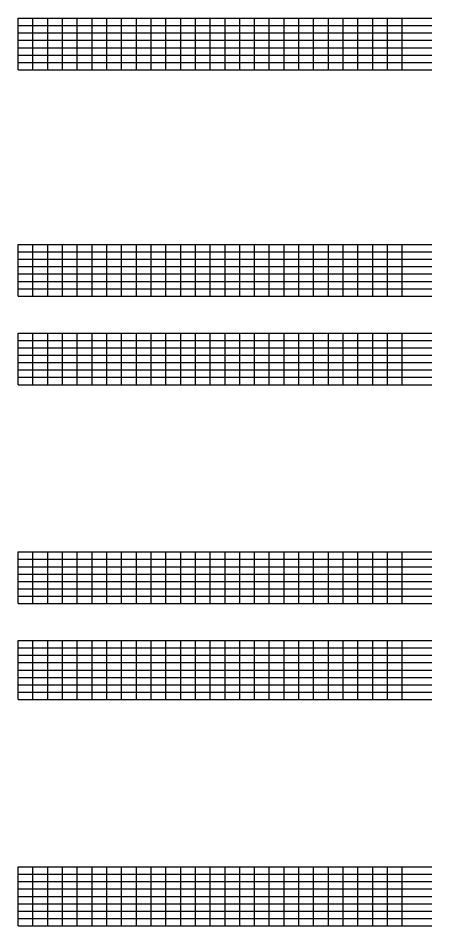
# Model space of a CAD drawing. Extents: x 1374311 to 1383814, y 384102 to 406278.
# Drawn here: x 1377794 to 1378074, y 398659 to 399274 of the extents above; entities that cross this region are included whole.
import ezdxf

# ---------------------------------------------------------------- set-up
doc = ezdxf.new("R2010")
doc.units = 0
doc.layers.add('R_Grid', color=7, linetype='Continuous')

msp = doc.modelspace()

# ---------------------------------------------------------------- linework, layer by layer
at = {"layer": 'R_Grid'}
for p, q in [((1377794.14, 399274.27), (1378074.14, 399274.27)), ((1377794.14, 399239.27), (1377794.14, 399274.27)), ((1377804.14, 399239.27), (1377804.14, 399274.27)), ((1377814.14, 399239.27), (1377814.14, 399274.27)), ((1377824.14, 399239.27), (1377824.14, 399274.27)), ((1377834.14, 399239.27), (1377834.14, 399274.27)), ((1377844.14, 399239.27), (1377844.14, 399274.27)), ((1377854.14, 399239.27), (1377854.14, 399274.27)), ((1377864.14, 399239.27), (1377864.14, 399274.27)), ((1377874.14, 399239.27), (1377874.14, 399274.27)), ((1377884.14, 399239.27), (1377884.14, 399274.27)), ((1377894.14, 399239.27), (1377894.14, 399274.27)), ((1377904.14, 399239.27), (1377904.14, 399274.27)), ((1377914.14, 399239.27), (1377914.14, 399274.27)), ((1377924.14, 399239.27), (1377924.14, 399274.27)), ((1377934.14, 399239.27), (1377934.14, 399274.27)), ((1377944.14, 399239.27), (1377944.14, 399274.27)), ((1377954.14, 399239.27), (1377954.14, 399274.27)), ((1377964.14, 399239.27), (1377964.14, 399274.27)), ((1377974.14, 399239.27), (1377974.14, 399274.27)), ((1377984.14, 399239.27), (1377984.14, 399274.27)), ((1377994.14, 399239.27), (1377994.14, 399274.27)), ((1378004.14, 399239.27), (1378004.14, 399274.27)), ((1378014.14, 399239.27), (1378014.14, 399274.27)), ((1378024.14, 399239.27), (1378024.14, 399274.27)), ((1378034.14, 399239.27), (1378034.14, 399274.27)), ((1378044.14, 399239.27), (1378044.14, 399274.27)), ((1378054.14, 399239.27), (1378054.14, 399274.27)), ((1377794.14, 399269.27), (1378074.14, 399269.27)), ((1377794.14, 399264.27), (1378074.14, 399264.27)), ((1377794.14, 399259.27), (1378074.14, 399259.27)), ((1377794.14, 399254.27), (1378074.14, 399254.27)), ((1377794.14, 399249.27), (1378074.14, 399249.27)), ((1377794.14, 399244.27), (1378074.14, 399244.27)), ((1377794.14, 399239.27), (1378074.14, 399239.27)), ((1377794.14, 399120.93), (1378074.14, 399120.93)), ((1377794.14, 399085.93), (1377794.14, 399120.93)), ((1377804.14, 399085.93), (1377804.14, 399120.93)), ((1377814.14, 399085.93), (1377814.14, 399120.93)), ((1377824.14, 399085.93), (1377824.14, 399120.93)), ((1377834.14, 399085.93), (1377834.14, 399120.93)), ((1377844.14, 399085.93), (1377844.14, 399120.93)), ((1377854.14, 399085.93), (1377854.14, 399120.93)), ((1377864.14, 399085.93), (1377864.14, 399120.93)), ((1377874.14, 399085.93), (1377874.14, 399120.93)), ((1377884.14, 399085.93), (1377884.14, 399120.93)), ((1377894.14, 399085.93), (1377894.14, 399120.93)), ((1377904.14, 399085.93), (1377904.14, 399120.93)), ((1377914.14, 399085.93), (1377914.14, 399120.93)), ((1377924.14, 399085.93), (1377924.14, 399120.93)), ((1377934.14, 399085.93), (1377934.14, 399120.93)), ((1377944.14, 399085.93), (1377944.14, 399120.93)), ((1377954.14, 399085.93), (1377954.14, 399120.93)), ((1377964.14, 399085.93), (1377964.14, 399120.93)), ((1377974.14, 399085.93), (1377974.14, 399120.93)), ((1377984.14, 399085.93), (1377984.14, 399120.93)), ((1377994.14, 399085.93), (1377994.14, 399120.93)), ((1378004.14, 399085.93), (1378004.14, 399120.93)), ((1378014.14, 399085.93), (1378014.14, 399120.93)), ((1378024.14, 399085.93), (1378024.14, 399120.93)), ((1378034.14, 399085.93), (1378034.14, 399120.93)), ((1378044.14, 399085.93), (1378044.14, 399120.93)), ((1378054.14, 399085.93), (1378054.14, 399120.93)), ((1377794.14, 399115.93), (1378074.14, 399115.93)), ((1377794.14, 399110.93), (1378074.14, 399110.93)), ((1377794.14, 399105.93), (1378074.14, 399105.93)), ((1377794.14, 399100.93), (1378074.14, 399100.93)), ((1377794.14, 399095.93), (1378074.14, 399095.93)), ((1377794.14, 399090.93), (1378074.14, 399090.93)), ((1377794.14, 399085.93), (1378074.14, 399085.93)), ((1377794.14, 399060.93), (1378074.14, 399060.93)), ((1377794.14, 399025.93), (1377794.14, 399060.93)), ((1377804.14, 399025.93), (1377804.14, 399060.93)), ((1377814.14, 399025.93), (1377814.14, 399060.93)), ((1377824.14, 399025.93), (1377824.14, 399060.93)), ((1377834.14, 399025.93), (1377834.14, 399060.93)), ((1377844.14, 399025.93), (1377844.14, 399060.93)), ((1377854.14, 399025.93), (1377854.14, 399060.93)), ((1377864.14, 399025.93), (1377864.14, 399060.93)), ((1377874.14, 399025.93), (1377874.14, 399060.93)), ((1377884.14, 399025.93), (1377884.14, 399060.93)), ((1377894.14, 399025.93), (1377894.14, 399060.93)), ((1377904.14, 399025.93), (1377904.14, 399060.93)), ((1377914.14, 399025.93), (1377914.14, 399060.93)), ((1377924.14, 399025.93), (1377924.14, 399060.93)), ((1377934.14, 399025.93), (1377934.14, 399060.93)), ((1377944.14, 399025.93), (1377944.14, 399060.93)), ((1377954.14, 399025.93), (1377954.14, 399060.93)), ((1377964.14, 399025.93), (1377964.14, 399060.93)), ((1377974.14, 399025.93), (1377974.14, 399060.93)), ((1377984.14, 399025.93), (1377984.14, 399060.93)), ((1377994.14, 399025.93), (1377994.14, 399060.93)), ((1378004.14, 399025.93), (1378004.14, 399060.93)), ((1378014.14, 399025.93), (1378014.14, 399060.93)), ((1378024.14, 399025.93), (1378024.14, 399060.93)), ((1378034.14, 399025.93), (1378034.14, 399060.93)), ((1378044.14, 399025.93), (1378044.14, 399060.93)), ((1378054.14, 399025.93), (1378054.14, 399060.93)), ((1377794.14, 399055.93), (1378074.14, 399055.93)), ((1377794.14, 399050.93), (1378074.14, 399050.93)), ((1377794.14, 399045.93), (1378074.14, 399045.93)), ((1377794.14, 399040.93), (1378074.14, 399040.93)), ((1377794.14, 399035.93), (1378074.14, 399035.93)), ((1377794.14, 399030.93), (1378074.14, 399030.93)), ((1377794.14, 399025.93), (1378074.14, 399025.93)), ((1377794.14, 398912.59), (1378074.14, 398912.59)), ((1377794.14, 398877.59), (1377794.14, 398912.59)), ((1377804.14, 398877.59), (1377804.14, 398912.59)), ((1377814.14, 398877.59), (1377814.14, 398912.59)), ((1377824.14, 398877.59), (1377824.14, 398912.59)), ((1377834.14, 398877.59), (1377834.14, 398912.59)), ((1377844.14, 398877.59), (1377844.14, 398912.59)), ((1377854.14, 398877.59), (1377854.14, 398912.59)), ((1377864.14, 398877.59), (1377864.14, 398912.59)), ((1377874.14, 398877.59), (1377874.14, 398912.59)), ((1377884.14, 398877.59), (1377884.14, 398912.59)), ((1377894.14, 398877.59), (1377894.14, 398912.59)), ((1377904.14, 398877.59), (1377904.14, 398912.59)), ((1377914.14, 398877.59), (1377914.14, 398912.59)), ((1377924.14, 398877.59), (1377924.14, 398912.59)), ((1377934.14, 398877.59), (1377934.14, 398912.59)), ((1377944.14, 398877.59), (1377944.14, 398912.59)), ((1377954.14, 398877.59), (1377954.14, 398912.59)), ((1377964.14, 398877.59), (1377964.14, 398912.59)), ((1377974.14, 398877.59), (1377974.14, 398912.59)), ((1377984.14, 398877.59), (1377984.14, 398912.59)), ((1377994.14, 398877.59), (1377994.14, 398912.59)), ((1378004.14, 398877.59), (1378004.14, 398912.59)), ((1378014.14, 398877.59), (1378014.14, 398912.59)), ((1378024.14, 398877.59), (1378024.14, 398912.59)), ((1378034.14, 398877.59), (1378034.14, 398912.59)), ((1378044.14, 398877.59), (1378044.14, 398912.59)), ((1378054.14, 398877.59), (1378054.14, 398912.59)), ((1377794.14, 398907.59), (1378074.14, 398907.59)), ((1377794.14, 398902.59), (1378074.14, 398902.59)), ((1377794.14, 398897.59), (1378074.14, 398897.59)), ((1377794.14, 398892.59), (1378074.14, 398892.59)), ((1377794.14, 398887.59), (1378074.14, 398887.59)), ((1377794.14, 398882.59), (1378074.14, 398882.59)), ((1377794.14, 398877.59), (1378074.14, 398877.59)), ((1377794.14, 398852.59), (1378074.14, 398852.59)), ((1377794.14, 398812.59), (1377794.14, 398852.59)), ((1377804.14, 398812.59), (1377804.14, 398852.59)), ((1377814.14, 398812.59), (1377814.14, 398852.59)), ((1377824.14, 398812.59), (1377824.14, 398852.59)), ((1377834.14, 398812.59), (1377834.14, 398852.59)), ((1377844.14, 398812.59), (1377844.14, 398852.59)), ((1377854.14, 398812.59), (1377854.14, 398852.59)), ((1377864.14, 398812.59), (1377864.14, 398852.59)), ((1377874.14, 398812.59), (1377874.14, 398852.59)), ((1377884.14, 398812.59), (1377884.14, 398852.59)), ((1377894.14, 398812.59), (1377894.14, 398852.59)), ((1377904.14, 398812.59), (1377904.14, 398852.59)), ((1377914.14, 398812.59), (1377914.14, 398852.59)), ((1377924.14, 398812.59), (1377924.14, 398852.59)), ((1377934.14, 398812.59), (1377934.14, 398852.59)), ((1377944.14, 398812.59), (1377944.14, 398852.59)), ((1377954.14, 398812.59), (1377954.14, 398852.59)), ((1377964.14, 398812.59), (1377964.14, 398852.59)), ((1377974.14, 398812.59), (1377974.14, 398852.59)), ((1377984.14, 398812.59), (1377984.14, 398852.59)), ((1377994.14, 398812.59), (1377994.14, 398852.59)), ((1378004.14, 398812.59), (1378004.14, 398852.59)), ((1378014.14, 398812.59), (1378014.14, 398852.59)), ((1378024.14, 398812.59), (1378024.14, 398852.59)), ((1378034.14, 398812.59), (1378034.14, 398852.59)), ((1378044.14, 398812.59), (1378044.14, 398852.59)), ((1378054.14, 398812.59), (1378054.14, 398852.59)), ((1377794.14, 398847.59), (1378074.14, 398847.59)), ((1377794.14, 398842.59), (1378074.14, 398842.59)), ((1377794.14, 398837.59), (1378074.14, 398837.59)), ((1377794.14, 398832.59), (1378074.14, 398832.59)), ((1377794.14, 398827.59), (1378074.14, 398827.59)), ((1377794.14, 398822.59), (1378074.14, 398822.59)), ((1377794.14, 398817.59), (1378074.14, 398817.59)), ((1377794.14, 398812.59), (1378074.14, 398812.59)), ((1377794.14, 398699.25), (1378074.14, 398699.25)), ((1377794.14, 398659.25), (1377794.14, 398699.25)), ((1377804.14, 398659.25), (1377804.14, 398699.25)), ((1377814.14, 398659.25), (1377814.14, 398699.25)), ((1377824.14, 398659.25), (1377824.14, 398699.25)), ((1377834.14, 398659.25), (1377834.14, 398699.25)), ((1377844.14, 398659.25), (1377844.14, 398699.25)), ((1377854.14, 398659.25), (1377854.14, 398699.25)), ((1377864.14, 398659.25), (1377864.14, 398699.25)), ((1377874.14, 398659.25), (1377874.14, 398699.25)), ((1377884.14, 398659.25), (1377884.14, 398699.25)), ((1377894.14, 398659.25), (1377894.14, 398699.25)), ((1377904.14, 398659.25), (1377904.14, 398699.25)), ((1377914.14, 398659.25), (1377914.14, 398699.25)), ((1377924.14, 398659.25), (1377924.14, 398699.25)), ((1377934.14, 398659.25), (1377934.14, 398699.25)), ((1377944.14, 398659.25), (1377944.14, 398699.25)), ((1377954.14, 398659.25), (1377954.14, 398699.25)), ((1377964.14, 398659.25), (1377964.14, 398699.25)), ((1377974.14, 398659.25), (1377974.14, 398699.25)), ((1377984.14, 398659.25), (1377984.14, 398699.25)), ((1377994.14, 398659.25), (1377994.14, 398699.25)), ((1378004.14, 398659.25), (1378004.14, 398699.25)), ((1378014.14, 398659.25), (1378014.14, 398699.25)), ((1378024.14, 398659.25), (1378024.14, 398699.25)), ((1378034.14, 398659.25), (1378034.14, 398699.25)), ((1378044.14, 398659.25), (1378044.14, 398699.25)), ((1378054.14, 398659.25), (1378054.14, 398699.25)), ((1377794.14, 398694.25), (1378074.14, 398694.25)), ((1377794.14, 398689.25), (1378074.14, 398689.25)), ((1377794.14, 398684.25), (1378074.14, 398684.25)), ((1377794.14, 398679.25), (1378074.14, 398679.25)), ((1377794.14, 398674.25), (1378074.14, 398674.25)), ((1377794.14, 398669.25), (1378074.14, 398669.25)), ((1377794.14, 398664.25), (1378074.14, 398664.25)), ((1377794.14, 398659.25), (1378074.14, 398659.25))]:
    msp.add_line(p, q, dxfattribs=at)

doc.saveas('drawing.dxf')
